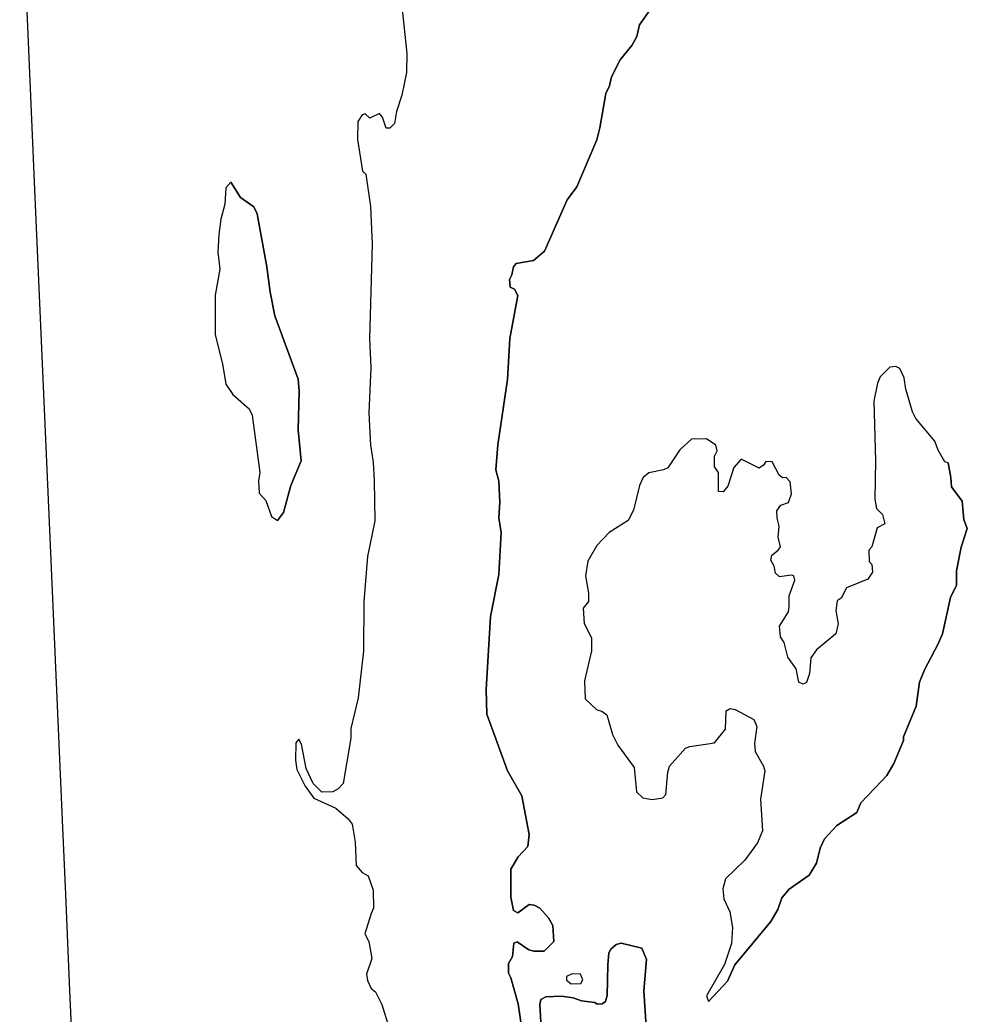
# Model space of a CAD drawing. Extents: x 642515 to 647219, y 6080136 to 6084356.
# Drawn here: x 645114.4 to 645134.91, y 6080992.7 to 6081014.22 of the extents above; entities that cross this region are included whole.
import ezdxf

# ---------------------------------------------------------------- set-up
doc = ezdxf.new("R2010")
doc.units = 0
doc.layers.add('Level 63', color=7, linetype='Continuous')

msp = doc.modelspace()

# ---------------------------------------------------------------- linework, layer by layer
at = {"layer": 'Level 63'}
for points in [[(645114.403, 6081017.834), (645114.567, 6081014.073)], [(645122.67, 6081014.51), (645122.78, 6081013.49), (645122.77, 6081013.08), (645122.67, 6081012.59), (645122.56, 6081012.23), (645122.51, 6081011.97), (645122.41, 6081011.87), (645122.33, 6081011.87), (645122.25, 6081012.11), (645122.19, 6081012.19), (645121.98, 6081012.09), (645121.88, 6081012.18), (645121.81, 6081012.16), (645121.72, 6081012.02), (645121.71, 6081011.63), (645121.82, 6081010.94), (645121.89, 6081010.88), (645121.99, 6081010.18), (645122.03, 6081009.36), (645121.97, 6081007.31), (645122, 6081006.69), (645121.96, 6081005.71), (645121.99, 6081005.01), (645122.05, 6081004.64), (645122.07, 6081004.24), (645122.09, 6081003.37), (645121.93, 6081002.6), (645121.85, 6081001.63), (645121.84, 6081000.56), (645121.73, 6080999.54), (645121.57, 6080998.88), (645121.57, 6080998.67), (645121.4, 6080997.69), (645121.29, 6080997.57), (645121.18, 6080997.51), (645120.94, 6080997.5), (645120.75, 6080997.69), (645120.6, 6080998.01), (645120.5, 6080998.54), (645120.44, 6080998.65), (645120.38, 6080998.57), (645120.37, 6080998.19), (645120.4, 6080997.99), (645120.58, 6080997.63), (645120.77, 6080997.37), (645121.24, 6080997.15), (645121.51, 6080996.92), (645121.6, 6080996.81), (645121.66, 6080996.42), (645121.68, 6080995.91), (645121.81, 6080995.76), (645121.94, 6080995.69), (645122.05, 6080995.38), (645122.06, 6080994.99), (645122.01, 6080994.87), (645121.87, 6080994.43), (645121.96, 6080994.27), (645122.02, 6080993.9), (645121.91, 6080993.56), (645121.93, 6080993.42), (645122.01, 6080993.25), (645122.1, 6080993.18), (645122.24, 6080992.9), (645122.39, 6080992.41)], [(645122.67, 6081014.51), (645122.78, 6081013.49), (645122.77, 6081013.08), (645122.67, 6081012.59), (645122.56, 6081012.23), (645122.51, 6081011.97), (645122.41, 6081011.87), (645122.33, 6081011.87), (645122.25, 6081012.11), (645122.19, 6081012.19), (645121.98, 6081012.09), (645121.88, 6081012.18), (645121.81, 6081012.16), (645121.72, 6081012.02), (645121.71, 6081011.63), (645121.82, 6081010.94), (645121.89, 6081010.88), (645121.99, 6081010.18), (645122.03, 6081009.36), (645121.97, 6081007.31)], [(645124.82, 6081003.12), (645124.77, 6081003.44), (645124.79, 6081003.78), (645124.77, 6081004.23), (645124.71, 6081004.48), (645124.75, 6081005.02), (645124.96, 6081006.43), (645125.01, 6081007.32), (645125.18, 6081008.25), (645125.11, 6081008.39), (645125.02, 6081008.43), (645125, 6081008.6), (645125.05, 6081008.7), (645125.09, 6081008.87), (645125.15, 6081008.94), (645125.52, 6081009.01), (645125.76, 6081009.21), (645126.25, 6081010.32), (645126.46, 6081010.6), (645126.89, 6081011.62), (645126.96, 6081011.88), (645127.09, 6081012.62), (645127.17, 6081012.79), (645127.21, 6081012.98), (645127.4, 6081013.35), (645127.65, 6081013.66), (645127.76, 6081013.86), (645127.82, 6081014.11), (645128.04, 6081014.43)], [(645128.04, 6081014.43), (645127.82, 6081014.11), (645127.76, 6081013.86), (645127.65, 6081013.66), (645127.4, 6081013.35), (645127.21, 6081012.98), (645127.17, 6081012.79), (645127.09, 6081012.62), (645126.96, 6081011.88), (645126.89, 6081011.62), (645126.46, 6081010.6), (645126.25, 6081010.32), (645125.76, 6081009.21), (645125.52, 6081009.01), (645125.15, 6081008.94), (645125.09, 6081008.87), (645125.05, 6081008.7), (645125, 6081008.6)], [(645114.567, 6081014.073), (645114.729, 6081010.381)], [(645118.97, 6081010.7), (645118.86, 6081010.58), (645118.84, 6081010.23), (645118.75, 6081009.9), (645118.71, 6081009.57), (645118.69, 6081009.19), (645118.73, 6081008.82), (645118.63, 6081008.26), (645118.63, 6081007.4), (645118.79, 6081006.77), (645118.86, 6081006.33), (645119.01, 6081006.11), (645119.37, 6081005.8), (645119.43, 6081005.66), (645119.6, 6081004.42), (645119.57, 6081004.23), (645119.58, 6081003.97), (645119.73, 6081003.81), (645119.85, 6081003.47), (645119.98, 6081003.38)], [(645119.98, 6081003.38), (645120.11, 6081003.55), (645120.27, 6081004.14), (645120.49, 6081004.67), (645120.43, 6081005.34), (645120.45, 6081006.18), (645120.43, 6081006.44), (645119.92, 6081007.81), (645119.82, 6081008.32), (645119.75, 6081008.87), (645119.54, 6081010.02), (645119.47, 6081010.17), (645119.18, 6081010.37), (645118.97, 6081010.7), (645118.86, 6081010.58), (645118.84, 6081010.23), (645118.75, 6081009.9), (645118.71, 6081009.57), (645118.69, 6081009.19), (645118.73, 6081008.82), (645118.63, 6081008.26), (645118.63, 6081007.4), (645118.79, 6081006.77), (645118.86, 6081006.33), (645119.01, 6081006.11), (645119.37, 6081005.8), (645119.43, 6081005.66), (645119.6, 6081004.42), (645119.57, 6081004.23), (645119.58, 6081003.97), (645119.73, 6081003.81), (645119.85, 6081003.47), (645119.98, 6081003.38)], [(645118.97, 6081010.7), (645119.18, 6081010.37), (645119.47, 6081010.17), (645119.54, 6081010.02), (645119.75, 6081008.87), (645119.82, 6081008.32), (645119.92, 6081007.81), (645120.43, 6081006.44), (645120.45, 6081006.18), (645120.43, 6081005.34), (645120.49, 6081004.67), (645120.27, 6081004.14), (645120.11, 6081003.55), (645119.98, 6081003.38)], [(645114.729, 6081010.381), (645115.058, 6081002.845)], [(645125, 6081008.6), (645125.02, 6081008.43), (645125.11, 6081008.39), (645125.18, 6081008.25), (645125.01, 6081007.32), (645124.96, 6081006.43), (645124.75, 6081005.02), (645124.71, 6081004.48), (645124.77, 6081004.23), (645124.79, 6081003.78), (645124.77, 6081003.44), (645124.82, 6081003.12), (645124.77, 6081002.21), (645124.59, 6081001.3), (645124.5, 6080999.72), (645124.51, 6080999.19), (645124.96, 6080997.96), (645125.27, 6080997.42), (645125.43, 6080996.58), (645125.4, 6080996.32), (645125.19, 6080996.1), (645125.03, 6080995.83), (645125.03, 6080995.23), (645125.09, 6080994.94), (645125.18, 6080994.89), (645125.43, 6080995.07), (645125.54, 6080995.05), (645125.66, 6080994.99), (645125.85, 6080994.78), (645125.94, 6080994.61), (645125.96, 6080994.27), (645125.75, 6080994.06), (645125.53, 6080994.06), (645125.42, 6080994.09), (645125.17, 6080994.26), (645125.1, 6080994.23), (645125.07, 6080993.94), (645124.98, 6080993.79), (645124.98, 6080993.58), (645125.03, 6080993.48), (645125.19, 6080992.92), (645125.27, 6080992.38)], [(645121.97, 6081007.31), (645122, 6081006.69), (645121.96, 6081005.71), (645121.99, 6081005.01), (645122.05, 6081004.64), (645122.07, 6081004.24), (645122.09, 6081003.37), (645121.93, 6081002.6), (645121.85, 6081001.63), (645121.84, 6081000.56), (645121.73, 6080999.54), (645121.57, 6080998.88), (645121.57, 6080998.67), (645121.4, 6080997.69), (645121.29, 6080997.57), (645121.18, 6080997.51), (645120.94, 6080997.5), (645120.75, 6080997.69), (645120.6, 6080998.01), (645120.5, 6080998.54), (645120.44, 6080998.65)], [(645134.5, 6081004.63), (645134.43, 6081004.65), (645134.28, 6081004.9), (645134.21, 6081005.1), (645133.8, 6081005.59), (645133.73, 6081005.73), (645133.58, 6081006.22), (645133.55, 6081006.47), (645133.45, 6081006.67), (645133.37, 6081006.71), (645133.24, 6081006.7), (645133.03, 6081006.49), (645132.97, 6081006.35), (645132.89, 6081005.96), (645132.93, 6081004.67), (645132.91, 6081003.84), (645132.95, 6081003.64), (645133.08, 6081003.51), (645133.13, 6081003.31), (645132.96, 6081003.22), (645132.85, 6081002.81), (645132.78, 6081002.74), (645132.79, 6081002.49), (645132.85, 6081002.43), (645132.86, 6081002.26), (645132.76, 6081002.11), (645132.3, 6081001.92), (645132.18, 6081001.7), (645132.1, 6081001.64), (645132.07, 6081001.43), (645132.12, 6081001.14), (645132.07, 6081000.93), (645131.65, 6081000.58), (645131.53, 6081000.41), (645131.5, 6081000.07), (645131.43, 6080999.87), (645131.36, 6080999.84), (645131.27, 6080999.88), (645131.21, 6081000.17), (645131.03, 6081000.42), (645130.95, 6081000.74), (645130.87, 6081000.86), (645130.85, 6081001.09), (645131.04, 6081001.4), (645131.06, 6081001.51), (645131.06, 6081001.75), (645131.18, 6081002.09), (645131.16, 6081002.18), (645131.1, 6081002.2), (645130.85, 6081002.16), (645130.76, 6081002.24), (645130.73, 6081002.39), (645130.66, 6081002.52), (645130.68, 6081002.63), (645130.82, 6081002.74), (645130.87, 6081002.81), (645130.82, 6081003.02), (645130.84, 6081003.26), (645130.8, 6081003.43), (645130.79, 6081003.59), (645130.88, 6081003.71), (645131.04, 6081003.77), (645131.11, 6081003.96), (645131.08, 6081004.22), (645130.99, 6081004.31), (645130.91, 6081004.3), (645130.84, 6081004.36), (645130.69, 6081004.65), (645130.55, 6081004.66), (645130.5, 6081004.58), (645130.41, 6081004.51), (645130.02, 6081004.71), (645129.86, 6081004.53), (645129.73, 6081004.12), (645129.63, 6081004), (645129.53, 6081004.01), (645129.53, 6081004.42), (645129.44, 6081004.54), (645129.44, 6081004.77), (645129.5, 6081004.89), (645129.47, 6081005.01), (645129.27, 6081005.15), (645128.94, 6081005.14), (645128.69, 6081004.91), (645128.43, 6081004.52), (645128.34, 6081004.48), (645128.02, 6081004.41), (645127.9, 6081004.31), (645127.82, 6081004.14), (645127.69, 6081003.6), (645127.57, 6081003.38), (645127.16, 6081003.12), (645126.89, 6081002.84), (645126.7, 6081002.5), (645126.65, 6081002.18), (645126.71, 6081001.81), (645126.71, 6081001.63), (645126.6, 6081001.48), (645126.62, 6081001.15), (645126.78, 6081000.84), (645126.78, 6081000.56)], [(645129.31, 6080992.97), (645129.72, 6080993.41), (645129.88, 6080993.76), (645130.66, 6080994.7), (645130.81, 6080994.96), (645130.9, 6080995.21), (645131.06, 6080995.4), (645131.49, 6080995.7), (645131.65, 6080995.96), (645131.73, 6080996.29), (645131.82, 6080996.49), (645132.09, 6080996.78), (645132.52, 6080997.06), (645132.61, 6080997.27), (645133.06, 6080997.74), (645133.17, 6080997.86), (645133.32, 6080998.12), (645133.53, 6080998.62), (645133.53, 6080998.7), (645133.81, 6080999.36), (645133.88, 6080999.88), (645133.99, 6081000.15), (645134.28, 6081000.71), (645134.38, 6081000.93), (645134.55, 6081001.71), (645134.68, 6081001.98), (645134.68, 6081002.29), (645134.78, 6081002.8), (645134.91, 6081003.21), (645134.84, 6081003.4), (645134.8, 6081003.8), (645134.57, 6081004.11), (645134.56, 6081004.31), (645134.5, 6081004.63), (645134.43, 6081004.65), (645134.28, 6081004.9), (645134.21, 6081005.1), (645133.8, 6081005.59), (645133.73, 6081005.73), (645133.58, 6081006.22), (645133.55, 6081006.47), (645133.45, 6081006.67), (645133.37, 6081006.71), (645133.24, 6081006.7), (645133.03, 6081006.49), (645132.97, 6081006.35), (645132.89, 6081005.96), (645132.93, 6081004.67), (645132.91, 6081003.84), (645132.95, 6081003.64), (645133.08, 6081003.51), (645133.13, 6081003.31), (645132.96, 6081003.22), (645132.85, 6081002.81), (645132.78, 6081002.74), (645132.79, 6081002.49), (645132.85, 6081002.43), (645132.86, 6081002.26), (645132.76, 6081002.11), (645132.3, 6081001.92), (645132.18, 6081001.7), (645132.1, 6081001.64), (645132.07, 6081001.43), (645132.12, 6081001.14), (645132.07, 6081000.93), (645131.65, 6081000.58), (645131.53, 6081000.41), (645131.5, 6081000.07), (645131.43, 6080999.87), (645131.36, 6080999.84), (645131.27, 6080999.88), (645131.21, 6081000.17), (645131.03, 6081000.42), (645130.95, 6081000.74), (645130.87, 6081000.86), (645130.85, 6081001.09), (645131.04, 6081001.4), (645131.06, 6081001.51), (645131.06, 6081001.75), (645131.18, 6081002.09), (645131.16, 6081002.18), (645131.1, 6081002.2), (645130.85, 6081002.16), (645130.76, 6081002.24), (645130.73, 6081002.39), (645130.66, 6081002.52), (645130.68, 6081002.63), (645130.82, 6081002.74), (645130.87, 6081002.81), (645130.82, 6081003.02), (645130.84, 6081003.26), (645130.8, 6081003.43), (645130.79, 6081003.59), (645130.88, 6081003.71), (645131.04, 6081003.77), (645131.11, 6081003.96), (645131.08, 6081004.22), (645130.99, 6081004.31), (645130.91, 6081004.3), (645130.84, 6081004.36), (645130.69, 6081004.65)], [(645130.69, 6081004.65), (645130.55, 6081004.66), (645130.5, 6081004.58), (645130.41, 6081004.51), (645130.02, 6081004.71), (645129.86, 6081004.53), (645129.73, 6081004.12), (645129.63, 6081004), (645129.53, 6081004.01), (645129.53, 6081004.42), (645129.44, 6081004.54), (645129.44, 6081004.77), (645129.5, 6081004.89), (645129.47, 6081005.01), (645129.27, 6081005.15), (645128.94, 6081005.14), (645128.69, 6081004.91), (645128.43, 6081004.52), (645128.34, 6081004.48), (645128.02, 6081004.41), (645127.9, 6081004.31), (645127.82, 6081004.14), (645127.69, 6081003.6), (645127.57, 6081003.38), (645127.16, 6081003.12), (645126.89, 6081002.84), (645126.7, 6081002.5), (645126.65, 6081002.18), (645126.71, 6081001.81), (645126.71, 6081001.63), (645126.6, 6081001.48), (645126.62, 6081001.15), (645126.78, 6081000.84), (645126.78, 6081000.56), (645126.63, 6080999.91), (645126.64, 6080999.52), (645126.89, 6080999.28), (645127, 6080999.25), (645127.11, 6080999.17), (645127.23, 6080998.75), (645127.35, 6080998.52), (645127.7, 6080998.03), (645127.75, 6080997.51), (645127.89, 6080997.38), (645128.09, 6080997.34), (645128.32, 6080997.38), (645128.39, 6080997.45), (645128.43, 6080997.93), (645128.47, 6080998.06), (645128.81, 6080998.45), (645128.91, 6080998.49), (645129.44, 6080998.57), (645129.68, 6080998.86), (645129.69, 6080999.26), (645129.78, 6080999.31), (645129.89, 6080999.29), (645130.29, 6080999.07), (645130.36, 6080998.92), (645130.31, 6080998.56), (645130.32, 6080998.38), (645130.5, 6080998.06), (645130.53, 6080997.96), (645130.44, 6080997.35), (645130.48, 6080996.66), (645130.37, 6080996.4), (645130.1, 6080996.03), (645129.68, 6080995.62), (645129.62, 6080995.41), (645129.64, 6080995.19), (645129.77, 6080994.91), (645129.83, 6080994.57), (645129.81, 6080994.22), (645129.66, 6080993.77), (645129.27, 6080993.09), (645129.31, 6080992.97)], [(645134.5, 6081004.63), (645134.56, 6081004.31), (645134.57, 6081004.11), (645134.8, 6081003.8), (645134.84, 6081003.4), (645134.91, 6081003.21), (645134.78, 6081002.8), (645134.68, 6081002.29), (645134.68, 6081001.98), (645134.55, 6081001.71), (645134.38, 6081000.93), (645134.28, 6081000.71), (645133.99, 6081000.15), (645133.88, 6080999.88), (645133.81, 6080999.36), (645133.53, 6080998.7), (645133.53, 6080998.62), (645133.32, 6080998.12), (645133.17, 6080997.86), (645133.06, 6080997.74)], [(645125.27, 6080992.38), (645125.19, 6080992.92), (645125.03, 6080993.48), (645124.98, 6080993.58), (645124.98, 6080993.79), (645125.07, 6080993.94), (645125.1, 6080994.23), (645125.17, 6080994.26), (645125.42, 6080994.09), (645125.53, 6080994.06), (645125.75, 6080994.06), (645125.96, 6080994.27), (645125.94, 6080994.61), (645125.85, 6080994.78), (645125.66, 6080994.99), (645125.54, 6080995.05), (645125.43, 6080995.07), (645125.18, 6080994.89), (645125.09, 6080994.94), (645125.03, 6080995.23), (645125.03, 6080995.83), (645125.19, 6080996.1), (645125.4, 6080996.32), (645125.43, 6080996.58), (645125.27, 6080997.42), (645124.96, 6080997.96), (645124.51, 6080999.19), (645124.5, 6080999.72), (645124.59, 6081001.3), (645124.77, 6081002.21), (645124.82, 6081003.12)], [(645115.058, 6081002.845), (645115.318, 6080996.891)], [(645126.78, 6081000.56), (645126.63, 6080999.91), (645126.64, 6080999.52), (645126.89, 6080999.28), (645127, 6080999.25), (645127.11, 6080999.17), (645127.23, 6080998.75), (645127.35, 6080998.52), (645127.7, 6080998.03), (645127.75, 6080997.51), (645127.89, 6080997.38), (645128.09, 6080997.34), (645128.32, 6080997.38), (645128.39, 6080997.45), (645128.43, 6080997.93), (645128.47, 6080998.06), (645128.81, 6080998.45), (645128.91, 6080998.49), (645129.44, 6080998.57), (645129.68, 6080998.86), (645129.69, 6080999.26), (645129.78, 6080999.31), (645129.89, 6080999.29), (645130.29, 6080999.07), (645130.36, 6080998.92), (645130.31, 6080998.56), (645130.32, 6080998.38), (645130.5, 6080998.06), (645130.53, 6080997.96), (645130.44, 6080997.35), (645130.48, 6080996.66), (645130.37, 6080996.4), (645130.1, 6080996.03), (645129.68, 6080995.62), (645129.62, 6080995.41), (645129.64, 6080995.19), (645129.77, 6080994.91), (645129.83, 6080994.57), (645129.81, 6080994.22), (645129.66, 6080993.77), (645129.27, 6080993.09), (645129.31, 6080992.97)], [(645120.44, 6080998.65), (645120.38, 6080998.57), (645120.37, 6080998.19), (645120.4, 6080997.99)], [(645120.4, 6080997.99), (645120.58, 6080997.63), (645120.77, 6080997.37), (645121.24, 6080997.15), (645121.51, 6080996.92), (645121.6, 6080996.81), (645121.66, 6080996.42), (645121.68, 6080995.91), (645121.81, 6080995.76), (645121.94, 6080995.69), (645122.05, 6080995.38), (645122.06, 6080994.99), (645122.01, 6080994.87)], [(645133.06, 6080997.74), (645132.61, 6080997.27), (645132.52, 6080997.06), (645132.09, 6080996.78), (645131.82, 6080996.49), (645131.73, 6080996.29), (645131.65, 6080995.96), (645131.49, 6080995.7), (645131.06, 6080995.4), (645130.9, 6080995.21), (645130.81, 6080994.96), (645130.66, 6080994.7), (645129.88, 6080993.76), (645129.72, 6080993.41), (645129.31, 6080992.97)], [(645115.318, 6080996.891), (645115.388, 6080995.285)], [(645115.388, 6080995.285), (645115.472, 6080993.375)], [(645122.01, 6080994.87), (645121.87, 6080994.43), (645121.96, 6080994.27), (645122.02, 6080993.9), (645121.91, 6080993.56), (645121.93, 6080993.42), (645122.01, 6080993.25), (645122.1, 6080993.18), (645122.24, 6080992.9), (645122.39, 6080992.41)], [(645125.69, 6080992.39), (645125.66, 6080992.9), (645125.68, 6080993.01), (645125.79, 6080993.07), (645126.13, 6080993.08), (645126.38, 6080993.05), (645126.56, 6080992.98), (645126.85, 6080992.95), (645126.9, 6080992.91), (645127.01, 6080992.92), (645127.08, 6080992.97), (645127.12, 6080993.1), (645127.13, 6080993.76), (645127.15, 6080994.02), (645127.2, 6080994.1), (645127.31, 6080994.2), (645127.42, 6080994.23), (645127.87, 6080994.12), (645127.97, 6080993.88), (645127.91, 6080993.2), (645127.96, 6080992.43)], [(645127.96, 6080992.43), (645127.91, 6080993.2), (645127.97, 6080993.88), (645127.87, 6080994.12), (645127.42, 6080994.23), (645127.31, 6080994.2), (645127.2, 6080994.1), (645127.15, 6080994.02), (645127.13, 6080993.76), (645127.12, 6080993.1), (645127.08, 6080992.97), (645127.01, 6080992.92), (645126.9, 6080992.91), (645126.85, 6080992.95), (645126.56, 6080992.98), (645126.38, 6080993.05), (645126.13, 6080993.08), (645125.79, 6080993.07), (645125.68, 6080993.01), (645125.66, 6080992.9), (645125.69, 6080992.39)], [(645126.54, 6080993.56), (645126.36, 6080993.57), (645126.24, 6080993.51), (645126.24, 6080993.43), (645126.34, 6080993.35), (645126.55, 6080993.36), (645126.59, 6080993.44), (645126.54, 6080993.56)], [(645115.472, 6080993.375), (645115.633, 6080989.679)]]:
    msp.add_lwpolyline(points, dxfattribs=at)

doc.saveas('drawing.dxf')
